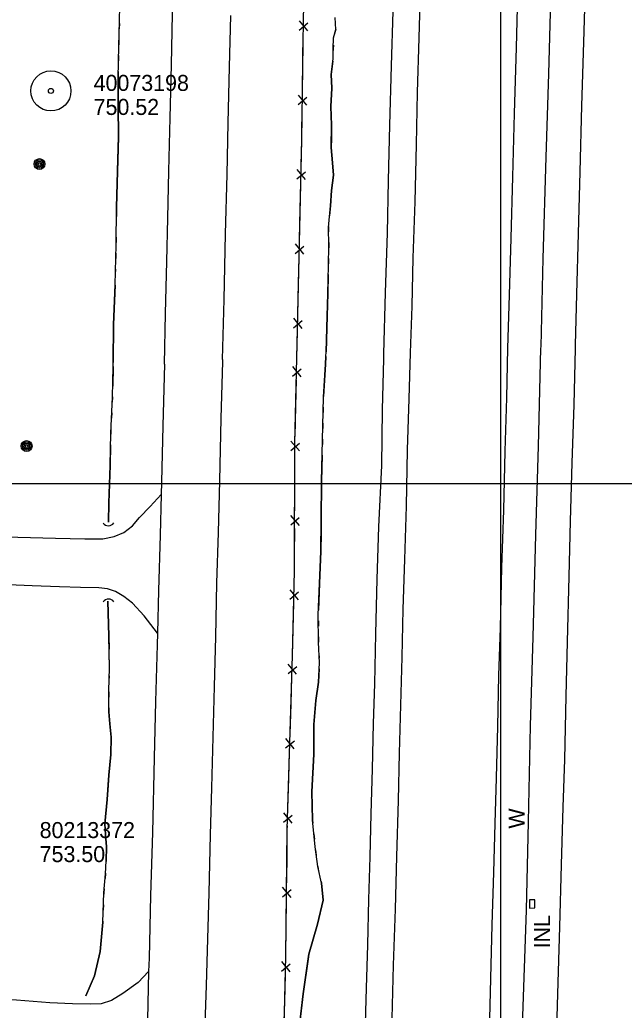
# Model space of a CAD drawing. Extents: x 591954 to 597000, y 198576 to 213500.
# Drawn here: x 593819.9 to 594046.3, y 200302.8 to 200673.6 of the extents above; entities that cross this region are included whole.
import ezdxf

# ---------------------------------------------------------------- set-up
doc = ezdxf.new("R2010")
doc.units = 0
for name, color, linetype in [('Level 10', 7, 'Continuous'), ('Level 11', 7, 'Continuous'), ('Level 14', 7, 'Continuous'), ('Level 15', 7, 'Continuous'), ('Level 17', 7, 'Continuous'), ('Level 19', 7, 'Continuous'), ('Level 6', 7, 'Continuous')]:
    doc.layers.add(name, color=color, linetype=linetype)

msp = doc.modelspace()

# ---------------------------------------------------------------- linework, layer by layer
at = {"layer": 'Level 10'}
for p, q in [((594000, 200000), (594000, 201500)), ((594000, 200000), (594000, 201500)), ((594000, 199500), (594000, 201000)), ((593500, 200500), (595000, 200500)), ((593500, 200500), (595000, 200500))]:
    msp.add_line(p, q, dxfattribs=at)
at = {"layer": 'Level 11'}
for points in [[(593874.04, 200544.66), (593874.49, 200563.6), (593874.93, 200583.08), (593875.34, 200599.29), (593875.67, 200616.96), (593876.21, 200636.85), (593876.65, 200656.68), (593877.11, 200675.82), (593877.78, 200697.51), (593878.33, 200717.64), (593878.9, 200739.06), (593879.28, 200759.28), (593879.8, 200777.64), (593880.48, 200798.15), (593881.04, 200817.7), (593881.42, 200835.62), (593881.75, 200852.56)], [(594002.73, 200550.65), (594003.34, 200570.54), (594003.96, 200591.82), (594004.57, 200614.82), (594005.16, 200638.54), (594005.87, 200663.21), (594006.57, 200688.13)], [(593966.23, 200548.95), (593966.8, 200566.43), (593967.27, 200584.53), (593967.97, 200605.46), (593968.49, 200626.86), (593968.89, 200646.43), (593969.42, 200666.86), (593969.97, 200684.27)], [(594028.02, 200551.82), (594028.48, 200570.85), (594029.12, 200593.6), (594029.76, 200616.73), (594030.4, 200641.43), (594031.14, 200665.28), (594031.74, 200686.46)], [(593956.28, 200548.49), (593956.91, 200571.49), (593957.55, 200593.75), (593958.02, 200613.45), (593958.48, 200634.21), (593959.06, 200656.31), (593959.68, 200676.85)], [(593895.78, 200546.44), (593896.36, 200568.85), (593896.95, 200593.48), (593897.53, 200615.64), (593897.96, 200634.96), (593898.36, 200655.86), (593898.92, 200675.21)], [(593995.84, 200294.59), (593996.37, 200314.61), (593996.85, 200334.78), (593997.49, 200354.35), (593997.98, 200372.67), (593998.48, 200389.74), (593998.94, 200408.94), (593999.34, 200428.11), (593999.9, 200445.99), (594000.47, 200468.51), (594001.12, 200490.04), (594001.69, 200512.11), (594002.3, 200532), (594002.73, 200550.65)], [(594020.76, 200287.1), (594021.35, 200308.94), (594022.1, 200334.02), (594022.83, 200357.18), (594023.43, 200378.73), (594023.97, 200396.69), (594024.54, 200420.31), (594024.97, 200440.63), (594025.62, 200465.1), (594026.14, 200485.85), (594026.81, 200507.72), (594027.49, 200529.37), (594027.99, 200550.48), (594028.02, 200551.82)], [(593895.78, 200546.44), (593895.76, 200545.67)], [(593945.21, 200148.23), (593945.57, 200169.59), (593946.56, 200197.39), (593947.14, 200220.03), (593947.78, 200237.8), (593948.29, 200256.46), (593948.8, 200275.71), (593949.27, 200293.43), (593949.75, 200310.99), (593950.25, 200327.25), (593950.63, 200344.2), (593951.05, 200360.13), (593951.48, 200376.26), (593951.92, 200393.04), (593952.41, 200410.16), (593952.86, 200424.96), (593953.22, 200443.73), (593953.78, 200464.14), (593954.37, 200483.78), (593955.49, 200506.75), (593955.76, 200527.61), (593956.21, 200546.62), (593956.28, 200548.49)], [(593959.29, 200299.66), (593959.82, 200319.63), (593960.55, 200340.63), (593961.15, 200360.29), (593961.69, 200381.26), (593962.1, 200398.99), (593962.65, 200417.01), (593963.07, 200434.97), (593963.46, 200452.88), (593964.14, 200471.49), (593964.69, 200491.52), (593965.15, 200512.55), (593965.74, 200531.68), (593966.23, 200548.95)], [(593874.04, 200544.66), (593873.41, 200521.51), (593872.93, 200500.45), (593872.81, 200495.83)], [(593895.76, 200545.67), (593895.18, 200524.37), (593894.7, 200501.03), (593894.14, 200481.61), (593893.56, 200462.65), (593893.16, 200442.54), (593892.67, 200424), (593892.12, 200405.04), (593891.64, 200386.08), (593891.2, 200368.38), (593890.62, 200346.71), (593890.13, 200329.5), (593889.65, 200311.96), (593889.04, 200293.88)], [(593872.81, 200495.83), (593872.41, 200480.62), (593871.77, 200459.86), (593871.38, 200443.97)], [(593871.38, 200443.97), (593871.27, 200439.55), (593870.67, 200418.36), (593870.14, 200397.3), (593869.54, 200369.28), (593868.86, 200345.74), (593868.27, 200322.27), (593868.13, 200317.27)], [(593868.13, 200317.27), (593867.64, 200299.15), (593867.07, 200277.4), (593866.96, 200274.22)]]:
    msp.add_lwpolyline(points, dxfattribs=at)
at = {"layer": 'Level 14'}
for centre, radius in [((593827.22, 200619.59), 2.02), ((593827.22, 200619.61), 1.52), ((593827.23, 200619.57), 1.01), ((593827.23, 200619.58), 0.502), ((593822.41, 200514), 2.02), ((593822.41, 200514.02), 1.52), ((593822.41, 200513.98), 1.01), ((593822.42, 200513.99), 0.502)]:
    msp.add_circle(centre, radius, dxfattribs=at)
at = {"layer": 'Level 15'}
for p, q in [((593924.54, 200669.7), (593927.75, 200672.45)), ((593927.78, 200669.48), (593924.59, 200673.24)), ((593924.16, 200641.84), (593927.37, 200644.59)), ((593927.4, 200641.62), (593924.21, 200645.39)), ((593923.65, 200614), (593926.89, 200616.72)), ((593926.89, 200613.76), (593923.73, 200617.54)), ((593923.03, 200586.14), (593926.27, 200588.87)), ((593926.27, 200585.9), (593923.11, 200589.69)), ((593922.44, 200558.29), (593925.67, 200561.02)), ((593925.67, 200558.05), (593922.51, 200561.84)), ((593922.03, 200540.22), (593925.27, 200542.94)), ((593925.26, 200539.97), (593922.11, 200543.76)), ((593921.42, 200512.33), (593924.6, 200515.12)), ((593924.65, 200512.15), (593921.44, 200515.89)), ((593921.34, 200484.47), (593924.52, 200487.26)), ((593924.58, 200484.29), (593921.35, 200488.02)), ((593921.05, 200456.65), (593924.28, 200459.37)), ((593924.28, 200456.4), (593921.13, 200460.19)), ((593920.33, 200428.81), (593923.59, 200431.5)), ((593923.56, 200428.54), (593920.44, 200432.36)), ((593919.45, 200400.96), (593922.7, 200403.66)), ((593922.68, 200400.69), (593919.55, 200404.51)), ((593918.63, 200373.11), (593921.88, 200375.81)), ((593921.86, 200372.85), (593918.73, 200376.66)), ((593918.28, 200345.23), (593921.48, 200347.99)), ((593921.52, 200345.02), (593918.32, 200348.77)), ((593917.9, 200317.39), (593921.14, 200320.11)), ((593921.13, 200317.14), (593917.99, 200320.94))]:
    msp.add_line(p, q, dxfattribs=at)
for points in [[(594015.11, 200551.22), (594015.9, 200584.23), (594017.03, 200622.14), (594018.08, 200653.33), (594018.99, 200690.3), (594019.74, 200722.38), (594020.69, 200761.41), (594021.63, 200797.68), (594022.76, 200835.12), (594023.52, 200870.98), (594024.39, 200908.23), (594025.31, 200941.92), (594026.39, 200983.72), (594027.08, 201016.21), (594027.89, 201048.17), (594028.6, 201085.05), (594029.72, 201127.51), (594030.51, 201175.76), (594031.44, 201220.89), (594032.11, 201264.7), (594033.54, 201342.02), (594034.29, 201396.34), (594035.18, 201436.03)], [(593923.69, 200546.97), (593924.5, 200584.74), (593925.48, 200628.54), (593926.09, 200673.46), (593927.23, 200720.88), (593928.24, 200777.77), (593928.47, 200820.53), (593928.73, 200853.01), (593928.94, 200899.95), (593928.94, 200931.19), (593929.16, 200961.9), (593929.41, 201008.55), (593929.65, 201040.5), (593929.48, 201087.02), (593929.83, 201135.06), (593929.63, 201181.51), (593930.09, 201229.39), (593929.96, 201276.12), (593930.18, 201312.33), (593930.77, 201344.22), (593932.06, 201375.3), (593932.72, 201407.26), (593933.34, 201430.7)], [(593925.89, 200658.39), (593926.02, 200668.35)], [(593925.73, 200647.07), (593925.89, 200658.39)], [(593925.5, 200630.53), (593925.64, 200640.49)], [(593925.27, 200619.21), (593925.48, 200628.54), (593925.5, 200630.53)], [(593924.9, 200602.68), (593925.12, 200612.63)], [(593924.65, 200591.36), (593924.9, 200602.68)], [(593924.29, 200574.83), (593924.5, 200584.74), (593924.51, 200584.78)], [(593924.05, 200563.51), (593924.29, 200574.83)], [(593923.69, 200546.97), (593923.91, 200556.93)], [(593998.04, 199911.2), (593998.79, 199942.44), (593999.01, 199948.59), (593999.74, 199975.56), (594000.41, 200007.96), (594001.47, 200042.41), (594002.59, 200096.53), (594003.81, 200133.52), (594004.74, 200167.07), (594005.48, 200198.31), (594006.49, 200232.91), (594007.16, 200261.32), (594008.21, 200296.97), (594009.61, 200340.21), (594010.46, 200373.31), (594011.16, 200409.19), (594012.2, 200442.5), (594013.14, 200480.71), (594014.13, 200513.93), (594015.08, 200550.51), (594015.11, 200551.22)], [(593903.07, 199904.6), (593904.3, 199935.86), (593906.12, 199968.21), (593908.59, 200016.22), (593910.72, 200048.69), (593912.35, 200080.62), (593914.87, 200127.94), (593915.93, 200148.22), (593916.54, 200180.24), (593917.06, 200211.78), (593917.86, 200243.58), (593918.72, 200291.25), (593919.54, 200322.96), (593920.05, 200370.41), (593921.01, 200402.93), (593922.05, 200435.58), (593922.8, 200467.33), (593922.92, 200515.05), (593923.69, 200546.97)], [(593923.66, 200545.43), (593923.69, 200546.97)], [(593923.26, 200528.9), (593923.5, 200538.85)], [(593922.98, 200517.58), (593923.26, 200528.9)], [(593922.89, 200501.04), (593922.91, 200511)], [(593922.86, 200489.72), (593922.89, 200501.04)], [(593922.81, 200473.18), (593922.84, 200483.14)], [(593922.67, 200461.86), (593922.8, 200467.33), (593922.81, 200473.18)], [(593922.28, 200445.33), (593922.51, 200455.28)], [(593922, 200434.01), (593922.05, 200435.58), (593922.28, 200445.33)], [(593921.47, 200417.48), (593921.79, 200427.43)], [(593921.11, 200406.17), (593921.47, 200417.48)], [(593920.61, 200389.63), (593920.91, 200399.59)], [(593920.28, 200378.32), (593920.61, 200389.63)], [(593919.96, 200361.78), (593920.05, 200370.41), (593920.09, 200371.74)], [(593919.84, 200350.46), (593919.96, 200361.78)], [(593919.66, 200333.92), (593919.77, 200343.88)], [(594012.82, 200344.04), (594010.82, 200344.03), (594010.84, 200341.03), (594012.84, 200341.05), (594012.82, 200344.04)], [(593919.53, 200322.6), (593919.54, 200322.96), (593919.66, 200333.92)], [(593919.1, 200306.07), (593919.36, 200316.02)], [(593918.81, 200294.75), (593919.1, 200306.07)]]:
    msp.add_lwpolyline(points, dxfattribs=at)
for centre, start, end in [((593853.03, 200486.68), 217.9794, 324.219), ((593853.14, 200454.19), 37.7794, 144.019)]:
    msp.add_arc(centre, 2.5, start, end, dxfattribs=at)
at = {"layer": 'Level 17'}
for points in [[(593741.99, 200527.38), (593741.71, 200513.06), (593742.08, 200502.83), (593742.88, 200495.78), (593744.5, 200489.5), (593747.01, 200485.08), (593749.44, 200482.75), (593752.96, 200481.78), (593759.39, 200481.58), (593771.75, 200481.11), (593783.31, 200480.93), (593795.76, 200480.54), (593807.31, 200480.14), (593819.09, 200479.9), (593833.29, 200479.55), (593844.27, 200479.24), (593850.98, 200479.3), (593855.24, 200480.11), (593858.85, 200481.64), (593862.07, 200484.14), (593864.68, 200487.23), (593868.74, 200491.42), (593872.81, 200495.83)], [(593871.38, 200443.97), (593866.4, 200450.37), (593862.03, 200455.14), (593858.83, 200457.71), (593855.68, 200459.57), (593852.68, 200460.58), (593849.42, 200460.95), (593842.6, 200461.05), (593834.74, 200461.3), (593824.55, 200461.68), (593818.48, 200461.85), (593804.07, 200462.25), (593792.75, 200462.69), (593779.62, 200463.22), (593769.05, 200463.58), (593754.64, 200463.82), (593744.06, 200463.48), (593730.28, 200463.33), (593721.72, 200463.3)], [(593868.13, 200317.27), (593864.16, 200313.09), (593858.47, 200309.01), (593854.23, 200306.37), (593850.37, 200305.17), (593846.39, 200304.98), (593839.55, 200305.14), (593831.11, 200305.56), (593818.65, 200306.55), (593806.07, 200307.19), (593792.43, 200308.35), (593778.8, 200309.8), (593766.01, 200310.9), (593753.07, 200312.13), (593739.78, 200313.55), (593725.2, 200315.02), (593711.49, 200316.01), (593711.28, 200316.02)]]:
    msp.add_lwpolyline(points, dxfattribs=at)
at = {"layer": 'Level 19'}
for points in [[(593854.84, 200545.28), (593854.98, 200559.5), (593855.54, 200574.31), (593855.93, 200589.4), (593856.08, 200603.3), (593856.44, 200616.96), (593856.82, 200629.9), (593856.66, 200641.24), (593856.67, 200651.88), (593856.91, 200663.71), (593857.24, 200673.16), (593857.47, 200684.36)], [(593857.21, 200672.25), (593857.14, 200670.25)], [(593934.61, 200549.27), (593935.05, 200562.6), (593935.23, 200571.18), (593935.47, 200581.66), (593935.63, 200589.04), (593935.47, 200595.78), (593936.27, 200603.99), (593936.66, 200609.68), (593937.36, 200615.37), (593937.03, 200620.09), (593936.52, 200625.84), (593936.68, 200634.14), (593936.4, 200641.17), (593936.71, 200648.05), (593936.55, 200653.06), (593937.24, 200659.04), (593937.28, 200662.67), (593937.36, 200666.84), (593938.2, 200669.96), (593937.95, 200674.47)], [(593938.2, 200669.96), (593938.2, 200669.96), (593937.68, 200668.03)], [(593857, 200666.25), (593856.93, 200664.25)], [(593937.31, 200664.07), (593937.28, 200662.67), (593937.28, 200662.07)], [(593856.84, 200660.25), (593856.8, 200658.25)], [(593937.13, 200658.08), (593936.55, 200653.06), (593936.71, 200648.05), (593936.4, 200641.17), (593936.68, 200634.14), (593936.58, 200629.13)], [(593856.72, 200654.25), (593856.67, 200651.88), (593856.66, 200641.24), (593856.82, 200629.9), (593856.68, 200625.26)], [(593936.58, 200629.13), (593936.52, 200625.84), (593937.03, 200620.09), (593937.36, 200615.37), (593936.66, 200609.68), (593936.27, 200603.99), (593935.91, 200600.24)], [(593856.68, 200625.26), (593856.44, 200616.96), (593856.08, 200603.3), (593856, 200596.27)], [(593935.52, 200596.25), (593935.47, 200595.78), (593935.51, 200594.26)], [(593855.96, 200592.27), (593855.94, 200590.27)], [(593935.6, 200590.26), (593935.63, 200589.04), (593935.61, 200588.26)], [(593855.85, 200586.27), (593855.8, 200584.27)], [(593935.53, 200584.26), (593935.48, 200582.26)], [(593855.69, 200580.27), (593855.64, 200578.27)], [(593935.39, 200578.26), (593935.23, 200571.18), (593935.05, 200562.6), (593934.61, 200549.27)], [(593855.54, 200574.27), (593854.98, 200559.5), (593854.84, 200545.28)], [(593923.9, 200290.67), (593926.05, 200308.92), (593928.1, 200323.78), (593931.39, 200335.02), (593933.45, 200344), (593932.86, 200350.3), (593931.44, 200356.52), (593930.52, 200363.89), (593929.5, 200374.04), (593929.29, 200384.55), (593930.03, 200398.62), (593930.03, 200409.74), (593930.73, 200418.72), (593931.81, 200425.56), (593932.09, 200432.82), (593931.72, 200440.55), (593931.68, 200450.76), (593932.07, 200462.55), (593932.63, 200474.69), (593932.75, 200486.09), (593932.83, 200500.86), (593933.26, 200516.22), (593933.61, 200532.33), (593934.41, 200544.72), (593934.53, 200547.48)], [(593934.53, 200547.48), (593934.41, 200544.72), (593933.62, 200532.55)], [(593934.53, 200547.48), (593934.61, 200549.27)], [(593934.53, 200547.48), (593934.61, 200549.27)], [(593853.07, 200485.48), (593853.25, 200492.71), (593853.77, 200506.66), (593853.93, 200518.87), (593854.56, 200532.34), (593854.81, 200543.77)], [(593854.81, 200543.77), (593854.65, 200536.45)], [(593854.81, 200543.77), (593854.84, 200545.28)], [(593854.81, 200543.77), (593854.84, 200545.28)], [(593854.56, 200532.45), (593854.56, 200532.34), (593854.47, 200530.45)], [(593933.53, 200528.55), (593933.48, 200526.55)], [(593854.29, 200526.46), (593854.19, 200524.46)], [(593854.01, 200520.46), (593853.93, 200518.87), (593853.93, 200518.46)], [(593933.4, 200522.55), (593933.35, 200520.56)], [(593933.27, 200516.56), (593933.26, 200516.22), (593933.21, 200514.56)], [(593853.87, 200514.46), (593853.77, 200506.66), (593853.25, 200492.71), (593853.07, 200485.48)], [(593933.1, 200510.56), (593932.83, 200500.86), (593932.75, 200486.09), (593932.7, 200481.56)], [(593932.7, 200481.56), (593932.63, 200474.69), (593932.07, 200462.55), (593931.74, 200452.58)], [(593844.55, 200308.15), (593847.86, 200315.6), (593849.96, 200324.75), (593850.94, 200335.74), (593851.33, 200346.77), (593851.94, 200353.77), (593852.17, 200358.68), (593852.34, 200363.92), (593852.02, 200368.53), (593851.77, 200372.52), (593852.58, 200381.67), (593853.22, 200390.75), (593853.9, 200398.48), (593854.05, 200404.96), (593853.58, 200409.97), (593853.24, 200414.46), (593853.15, 200422.34), (593853.4, 200431.01), (593853.19, 200442.85), (593852.83, 200455.87)], [(593852.83, 200455.87), (593853.19, 200442.85), (593853.28, 200437.97)], [(593931.69, 200448.58), (593931.69, 200446.58)], [(593931.71, 200442.58), (593931.72, 200440.58)], [(593931.91, 200436.59), (593932.01, 200434.59)], [(593853.34, 200433.97), (593853.38, 200431.97)], [(593853.31, 200427.97), (593853.26, 200425.97)], [(593932.01, 200430.6), (593931.81, 200425.56), (593930.73, 200418.72), (593930.03, 200409.74), (593930.03, 200401.71)], [(593853.16, 200421.97), (593853.18, 200419.98)], [(593853.23, 200415.98), (593853.24, 200414.46), (593853.58, 200409.97), (593854.05, 200404.96), (593853.9, 200398.48), (593853.22, 200390.75), (593852.95, 200387.05)], [(593930.03, 200401.71), (593930.03, 200398.62), (593929.29, 200384.55), (593929.5, 200374.04), (593929.63, 200372.74)], [(593852.95, 200387.05), (593852.58, 200381.67), (593851.77, 200372.52), (593852.02, 200368.53), (593852.34, 200363.92), (593852.17, 200358.68), (593852.14, 200358.12)], [(593930.03, 200368.76), (593930.23, 200366.77)], [(593930.65, 200362.79), (593930.9, 200360.81)], [(593931.4, 200356.84), (593931.44, 200356.52), (593931.81, 200354.88)], [(593851.96, 200354.13), (593851.94, 200353.77), (593851.8, 200352.13)], [(593932.7, 200350.98), (593932.86, 200350.3), (593933.45, 200344), (593931.39, 200335.02), (593928.1, 200323.78), (593927.95, 200322.74)], [(593851.45, 200348.15), (593851.33, 200346.77), (593851.31, 200346.15)], [(593851.16, 200342.16), (593851.09, 200340.16)], [(593850.95, 200336.16), (593850.94, 200335.74), (593849.96, 200324.75), (593847.86, 200315.6), (593844.55, 200308.15)], [(593927.95, 200322.74), (593926.05, 200308.92), (593924.29, 200293.98)]]:
    msp.add_lwpolyline(points, dxfattribs=at)
at = {"layer": 'Level 6'}
for radius in [7.5, 7.5, 0.96, 0.96]:
    msp.add_circle((593831.51, 200646.97), radius, dxfattribs=at)

# ---------------------------------------------------------------- texts
at = {"layer": 'Level 15'}
for s, p in [('W', (594009.01, 200370.76)), ('INL', (594018.48, 200325.9))]:
    msp.add_text(s, height=6, rotation=90, dxfattribs=at).set_placement(p)
at = {"layer": 'Level 6'}
for s, p in [('40073198', (593847.51, 200646.97)), ('40073198', (593847.51, 200646.97)), ('750.52', (593847.51, 200637.97)), ('750.52', (593847.51, 200637.97)), ('80213372', (593827.29, 200367.21)), ('80213372', (593827.29, 200367.21)), ('753.50', (593827.29, 200358.21)), ('753.50', (593827.29, 200358.21))]:
    msp.add_text(s, height=6, dxfattribs=at).set_placement(p)

doc.saveas('drawing.dxf')
